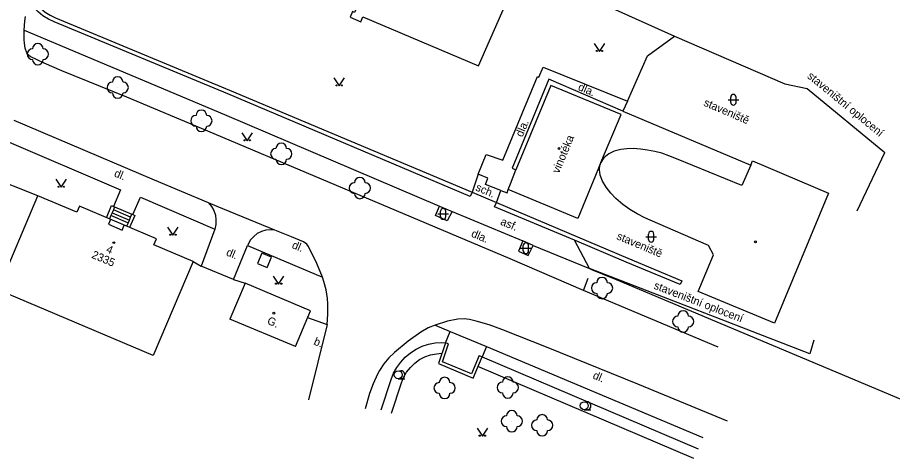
# Model space of a CAD drawing. Extents: x -584400 to -581602, y -1210894 to -1208793.
# Drawn here: x -582670.6 to -582588.6, y -1210416 to -1210374.7 of the extents above; entities that cross this region are included whole.
import ezdxf

# ---------------------------------------------------------------- set-up
doc = ezdxf.new("R2010")
doc.units = 0
for name, color, linetype in [('BUDOVY_MĚŘ', 7, 'Continuous'), ('POMOC_POPIS', 7, 'Continuous'), ('ROZHRANÍ_PLOCH', 7, 'Continuous'), ('ZELEŇ', 7, 'Continuous'), ('ZN_BUDOV', 7, 'Continuous'), ('ZN_DOPLŇKOVÉ', 7, 'Continuous'), ('ZN_KULTUR', 7, 'Continuous'), ('Č_POPIS_EVID', 7, 'Continuous')]:
    doc.layers.add(name, color=color, linetype=linetype)

msp = doc.modelspace()

# ---------------------------------------------------------------- linework, layer by layer
at = {"layer": 'BUDOVY_MĚŘ'}
for points in [[(-582665.23, -1210363.26), (-582650.06, -1210369.66), (-582650.26, -1210370.12), (-582649.31, -1210370.53), (-582649.08, -1210369.97), (-582649.26, -1210369.9), (-582648.68, -1210368.51), (-582638.45, -1210372.82), (-582639.04, -1210374.2), (-582639.23, -1210374.12), (-582639.45, -1210374.64), (-582638.44, -1210375.07), (-582638.24, -1210374.61), (-582627.42, -1210379.19), (-582623.05, -1210369.23)], [(-582614.06, -1210383.76), (-582620.63, -1210381.04), (-582623.9, -1210388.94)], [(-582615.94, -1210388.26), (-582614.06, -1210383.76)], [(-582613.9, -1210383.46), (-582601.91, -1210388.5)], [(-582601.91, -1210388.5), (-582602.73, -1210390.42), (-582608.85, -1210387.91), (-582609.58, -1210387.62), (-582610.24, -1210387.4), (-582610.9, -1210387.23), (-582611.59, -1210387.09), (-582612.22, -1210387), (-582612.91, -1210386.96), (-582613.51, -1210386.98), (-582614.09, -1210387.05), (-582614.69, -1210387.21), (-582615.21, -1210387.46), (-582615.66, -1210387.83), (-582615.94, -1210388.26)], [(-582615.94, -1210388.26), (-582618.12, -1210393.51), (-582624.62, -1210390.8), (-582624.41, -1210390.25)], [(-582601.91, -1210388.5), (-582601.73, -1210388.09), (-582594.61, -1210391.14), (-582599.69, -1210403.3), (-582606.83, -1210400.34), (-582605.38, -1210396.9), (-582605.85, -1210396.02), (-582611.33, -1210393.66), (-582611.84, -1210393.43), (-582612.53, -1210393.07), (-582613.22, -1210392.65), (-582613.88, -1210392.18), (-582614.53, -1210391.63), (-582615.02, -1210391.13), (-582615.45, -1210390.58), (-582615.79, -1210390.01), (-582616, -1210389.46), (-582616.07, -1210388.93), (-582616.03, -1210388.53), (-582615.94, -1210388.26)], [(-582654.16, -1210397.52), (-582657.89, -1210406.35), (-582672.45, -1210400.2), (-582668.72, -1210391.37)], [(-582665.04, -1210392.92), (-582668.72, -1210391.37)], [(-582664.8, -1210392.35), (-582665.04, -1210392.92)], [(-582657.59, -1210395.42), (-582664.8, -1210392.35)], [(-582661.89, -1210393.59), (-582662.09, -1210394.05)], [(-582662.09, -1210394.05), (-582660.8, -1210394.6)], [(-582660.8, -1210394.6), (-582660.6, -1210394.14)], [(-582657.82, -1210395.97), (-582657.59, -1210395.42)], [(-582654.16, -1210397.52), (-582657.82, -1210395.97)], [(-582649.29, -1210399.56), (-582650.71, -1210402.93)], [(-582643.16, -1210402.15), (-582649.29, -1210399.56)], [(-582644.57, -1210405.5), (-582643.16, -1210402.15)], [(-582644.57, -1210405.5), (-582650.71, -1210402.93)]]:
    msp.add_lwpolyline(points, dxfattribs=at)
at = {"layer": 'ROZHRANÍ_PLOCH'}
for points in [[(-582669.98, -1210375.85), (-582669.93, -1210375.03), (-582669.86, -1210374.58)], [(-582669.98, -1210376.76), (-582669.98, -1210375.85)], [(-582669.98, -1210375.85), (-582651.2, -1210383.75)], [(-582669.96, -1210377.07), (-582669.98, -1210376.76)], [(-582669.73, -1210378), (-582669.88, -1210377.54), (-582669.96, -1210377.07)], [(-582669.41, -1210378.33), (-582669.59, -1210378.19), (-582669.73, -1210378)], [(-582666.47, -1210379.66), (-582668.11, -1210378.95), (-582669.41, -1210378.33)], [(-582652.77, -1210385.31), (-582660.35, -1210382.15), (-582666.47, -1210379.66)], [(-582627.44, -1210389.34), (-582626.68, -1210387.52), (-582625.13, -1210388.04), (-582621.9, -1210380.2), (-582621.75, -1210380.26), (-582621.36, -1210379.33), (-582613.46, -1210382.52), (-582613.9, -1210383.46), (-582620.81, -1210380.45), (-582624.26, -1210388.79), (-582623.9, -1210388.94)], [(-582651.2, -1210383.75), (-582631.06, -1210392.34)], [(-582657.78, -1210389.92), (-582670.93, -1210384.31)], [(-582624.46, -1210397.29), (-582652.77, -1210385.31)], [(-582672.04, -1210386.06), (-582660.95, -1210390.81)], [(-582652.72, -1210392.05), (-582657.78, -1210389.92)], [(-582660.95, -1210390.81), (-582661.62, -1210392.37)], [(-582625.33, -1210390.88), (-582624.74, -1210391.11), (-582624.62, -1210390.8)], [(-582659.79, -1210393.14), (-582659.1, -1210391.52)], [(-582659.1, -1210391.52), (-582652.12, -1210394.5)], [(-582652.72, -1210392.05), (-582652.43, -1210392.38), (-582652.22, -1210392.77), (-582652.07, -1210393.18), (-582652.01, -1210393.62), (-582652.02, -1210394.06), (-582652.12, -1210394.5)], [(-582651.91, -1210392.38), (-582652.72, -1210392.05)], [(-582646.49, -1210394.59), (-582651.91, -1210392.38)], [(-582629.88, -1210392.85), (-582630.36, -1210393.73), (-582631.43, -1210393.24), (-582631.06, -1210392.34)], [(-582631.06, -1210392.34), (-582629.88, -1210392.85)], [(-582629.88, -1210392.85), (-582623.25, -1210395.59)], [(-582652.12, -1210394.5), (-582653.41, -1210397.98)], [(-582646.49, -1210394.59), (-582646.92, -1210394.56), (-582647.35, -1210394.6), (-582647.76, -1210394.72), (-582648.14, -1210394.92), (-582648.48, -1210395.18), (-582648.77, -1210395.5), (-582649.06, -1210396.04)], [(-582644.93, -1210395.23), (-582646.49, -1210394.59)], [(-582643.8, -1210395.7), (-582644.93, -1210395.23)], [(-582650.38, -1210399.23), (-582649.06, -1210396.04)], [(-582649.06, -1210396.04), (-582642.04, -1210399)], [(-582643.33, -1210396.12), (-582643.5, -1210395.9), (-582643.8, -1210395.7)], [(-582642.04, -1210399), (-582642.55, -1210397.73), (-582643.33, -1210396.12)], [(-582623.25, -1210395.59), (-582623.65, -1210396.57), (-582622.75, -1210396.98), (-582622.3, -1210396.02)], [(-582622.3, -1210396.02), (-582623.25, -1210395.59)], [(-582622.3, -1210396.02), (-582617.02, -1210398.2)], [(-582647.7, -1210396.75), (-582648.12, -1210397.73)], [(-582646.81, -1210397.12), (-582647.7, -1210396.75)], [(-582648.12, -1210397.73), (-582647.23, -1210398.1)], [(-582647.23, -1210398.1), (-582646.81, -1210397.12)], [(-582617.58, -1210400.26), (-582624.46, -1210397.29)], [(-582617.02, -1210398.2), (-582616.83, -1210398.28)], [(-582616.83, -1210398.28), (-582614.5, -1210399.23)], [(-582641.57, -1210400.99), (-582641.7, -1210400.19), (-582641.9, -1210399.41), (-582642.04, -1210399)], [(-582617.58, -1210400.26), (-582617.14, -1210399.1)], [(-582614.5, -1210399.23), (-582580.79, -1210413.39)], [(-582604.94, -1210405.57), (-582617.58, -1210400.26)], [(-582641.58, -1210403.44), (-582641.52, -1210402.48), (-582641.53, -1210401.51), (-582641.57, -1210400.99)], [(-582643.43, -1210402.79), (-582641.58, -1210403.44)], [(-582641.58, -1210403.44), (-582643.35, -1210410.5)], [(-582631.48, -1210403.49), (-582632.12, -1210403.76), (-582632.81, -1210404.16)], [(-582629.36, -1210402.93), (-582630.31, -1210403.13), (-582631.48, -1210403.49)], [(-582631.48, -1210403.49), (-582630.07, -1210404.08)], [(-582628.27, -1210402.96), (-582628.75, -1210402.9), (-582629.36, -1210402.93)], [(-582625.22, -1210403.89), (-582626.41, -1210403.47), (-582627.63, -1210403.12), (-582628.27, -1210402.96)], [(-582632.81, -1210404.16), (-582633.99, -1210405.01), (-582635.27, -1210406.05)], [(-582630.51, -1210405.14), (-582630.07, -1210404.08)], [(-582630.07, -1210404.08), (-582626.67, -1210405.51)], [(-582604.09, -1210412.5), (-582612.48, -1210409.02), (-582620.89, -1210405.61), (-582625.22, -1210403.89)], [(-582630.23, -1210405.24), (-582630.51, -1210405.14)], [(-582635.27, -1210406.05), (-582635.8, -1210406.56), (-582636.28, -1210407.13), (-582636.69, -1210407.75), (-582636.87, -1210408.08)], [(-582626.67, -1210405.51), (-582627.07, -1210406.45)], [(-582626.67, -1210405.51), (-582606.39, -1210414.02)], [(-582627.35, -1210406.33), (-582627.07, -1210406.45)], [(-582636.87, -1210408.08), (-582637.29, -1210408.98), (-582637.64, -1210409.91), (-582638.02, -1210411.35)]]:
    msp.add_lwpolyline(points, dxfattribs=at)
at = {"layer": 'ZELEŇ'}
for points in [[(-582635.59, -1210408.6), (-582635.37, -1210408.01), (-582635.07, -1210407.46), (-582634.7, -1210406.95), (-582634.27, -1210406.49), (-582633.79, -1210406.08), (-582633.26, -1210405.74), (-582632.69, -1210405.48), (-582632.1, -1210405.28), (-582631.48, -1210405.16), (-582630.85, -1210405.13), (-582630.51, -1210405.14)], [(-582634.64, -1210408.91), (-582634.43, -1210408.39), (-582634.15, -1210407.9), (-582633.8, -1210407.45), (-582633.39, -1210407.06), (-582632.93, -1210406.73), (-582632.43, -1210406.47), (-582631.9, -1210406.28), (-582631.34, -1210406.17), (-582630.85, -1210406.13)], [(-582627.07, -1210406.45), (-582606.84, -1210415.07)], [(-582607.23, -1210415.99), (-582627.46, -1210407.37)], [(-582636.53, -1210411.44), (-582635.59, -1210408.6)], [(-582635.58, -1210411.75), (-582634.64, -1210408.91)]]:
    msp.add_lwpolyline(points, dxfattribs=at)
for centre in [(-582668.7, -1210378.11), (-582661.22, -1210381.23), (-582653.38, -1210384.35), (-582645.89, -1210387.45), (-582638.53, -1210390.65), (-582615.84, -1210400.02), (-582608.24, -1210403.15), (-582624.67, -1210409.34), (-582630.59, -1210409.38), (-582624.29, -1210412.5), (-582621.45, -1210412.88)]:
    msp.add_circle(centre, 0.0005, dxfattribs=at)
for centre, start, end in [((-582668.7, -1210377.61), 0, 179.99999), ((-582669.2, -1210378.11), 89.99999, 269.99999), ((-582668.2, -1210378.11), 270, 89.99999), ((-582668.7, -1210378.61), 179.99999, 359.99999), ((-582661.22, -1210380.73), 0, 179.99999), ((-582661.72, -1210381.23), 89.99999, 269.99999), ((-582660.72, -1210381.23), 270, 89.99999), ((-582661.22, -1210381.73), 179.99999, 359.99999), ((-582653.88, -1210384.35), 89.99999, 269.99999), ((-582653.38, -1210383.85), 0, 179.99999), ((-582652.88, -1210384.35), 270, 89.99999), ((-582653.38, -1210384.85), 179.99999, 359.99999), ((-582646.39, -1210387.45), 89.99999, 269.99999), ((-582645.89, -1210386.95), 0, 179.99999), ((-582645.39, -1210387.45), 270, 89.99999), ((-582645.89, -1210387.95), 179.99999, 359.99999), ((-582638.53, -1210390.15), 0, 179.99999), ((-582639.03, -1210390.65), 89.99999, 269.99999), ((-582638.03, -1210390.65), 270, 89.99999), ((-582638.53, -1210391.15), 179.99999, 359.99999), ((-582615.84, -1210399.52), 0, 179.99999), ((-582616.34, -1210400.02), 89.99999, 269.99999), ((-582615.34, -1210400.02), 270, 89.99999), ((-582615.84, -1210400.52), 179.99999, 359.99999), ((-582608.74, -1210403.15), 89.99999, 269.99999), ((-582608.24, -1210402.65), 0, 179.99999), ((-582607.74, -1210403.15), 270, 89.99999), ((-582608.24, -1210403.65), 179.99999, 359.99999), ((-582630.59, -1210408.88), 0, 179.99999), ((-582624.67, -1210408.84), 0, 179.99999), ((-582631.09, -1210409.38), 89.99999, 269.99999), ((-582630.09, -1210409.38), 270, 89.99999), ((-582625.17, -1210409.34), 89.99999, 269.99999), ((-582624.17, -1210409.34), 270, 89.99999), ((-582630.59, -1210409.88), 179.99999, 359.99999), ((-582624.67, -1210409.84), 179.99999, 359.99999), ((-582624.29, -1210412), 0, 179.99999), ((-582624.79, -1210412.5), 89.99999, 269.99999), ((-582623.79, -1210412.5), 270, 89.99999), ((-582621.95, -1210412.88), 89.99999, 269.99999), ((-582621.45, -1210412.38), 0, 179.99999), ((-582620.95, -1210412.88), 270, 89.99999), ((-582624.29, -1210413), 179.99999, 359.99999), ((-582621.45, -1210413.38), 179.99999, 359.99999)]:
    msp.add_arc(centre, 0.5, start, end, dxfattribs=at)
at = {"layer": 'ZN_BUDOV'}
for centre in [(-582619.87, -1210386.95), (-582661.58, -1210395.77), (-582601.47, -1210395.7), (-582646.6, -1210402.37)]:
    msp.add_circle(centre, 0.0875, dxfattribs=at)
at = {"layer": 'ZN_DOPLŇKOVÉ'}
for points in [[(-582667.18, -1210375.08), (-582667.72, -1210374.84), (-582668.23, -1210374.52), (-582668.68, -1210374.14), (-582669.08, -1210373.7), (-582669.51, -1210373.06)], [(-582617.66, -1210372.53), (-582609.04, -1210376.43)], [(-582668.67, -1210373.56), (-582668.46, -1210373.8), (-582668.03, -1210374.17), (-582667.56, -1210374.47), (-582667.04, -1210374.71)], [(-582667.04, -1210374.71), (-582650.74, -1210381.47), (-582628.02, -1210391.05)], [(-582628.02, -1210391.05), (-582628.18, -1210391.43), (-582650.9, -1210381.84), (-582667.18, -1210375.08)], [(-582613.46, -1210382.52), (-582611.58, -1210378.28), (-582609.04, -1210376.43)], [(-582609.04, -1210376.43), (-582598.7, -1210380.88)], [(-582598.7, -1210380.88), (-582596.63, -1210381.33), (-582589.35, -1210387.31)], [(-582591.94, -1210392.79), (-582589.35, -1210387.31)], [(-582668.72, -1210391.37), (-582673.45, -1210389.52)], [(-582625.33, -1210390.88), (-582626.77, -1210390.33), (-582626.54, -1210389.73), (-582627.44, -1210389.34), (-582628.02, -1210391.05)], [(-582624.41, -1210390.25), (-582623.9, -1210388.94)], [(-582628.02, -1210391.05), (-582625.74, -1210392.02)], [(-582625.74, -1210392.02), (-582625.33, -1210390.88)], [(-582608.37, -1210399.34), (-582608.52, -1210399.7), (-582613.57, -1210397.59), (-582618.41, -1210395.55), (-582625.9, -1210392.4), (-582625.74, -1210392.02)], [(-582625.74, -1210392.02), (-582613.41, -1210397.22), (-582608.37, -1210399.34)], [(-582662.27, -1210393.43), (-582661.79, -1210392.3)], [(-582661.79, -1210392.3), (-582661.62, -1210392.37)], [(-582661.63, -1210392.69), (-582661.75, -1210392.97)], [(-582661.52, -1210392.42), (-582661.63, -1210392.69)], [(-582660.01, -1210393.37), (-582661.63, -1210392.69)], [(-582661.62, -1210392.37), (-582661.52, -1210392.42)], [(-582661.52, -1210392.42), (-582659.9, -1210393.1)], [(-582661.86, -1210393.24), (-582661.99, -1210393.54)], [(-582661.75, -1210392.97), (-582661.86, -1210393.24)], [(-582660.26, -1210393.92), (-582661.86, -1210393.24)], [(-582661.75, -1210392.97), (-582660.13, -1210393.65)], [(-582660.38, -1210394.23), (-582660.13, -1210393.65)], [(-582660.13, -1210393.65), (-582660.01, -1210393.37)], [(-582659.63, -1210393.21), (-582660.11, -1210394.35)], [(-582660.01, -1210393.37), (-582659.9, -1210393.1)], [(-582659.9, -1210393.1), (-582659.79, -1210393.14)], [(-582659.79, -1210393.14), (-582659.63, -1210393.21)], [(-582595.99, -1210404.89), (-582596.37, -1210406.17), (-582617.02, -1210398.2), (-582618.41, -1210395.55)], [(-582654.16, -1210397.52), (-582653.41, -1210397.98)], [(-582650.38, -1210399.23), (-582653.41, -1210397.98)], [(-582650.38, -1210399.23), (-582649.29, -1210399.56)], [(-582630.51, -1210405.14), (-582631.17, -1210407.09)], [(-582630.8, -1210406.92), (-582630.23, -1210405.24)], [(-582627.35, -1210406.33), (-582628.07, -1210408.07)], [(-582627.91, -1210408.46), (-582627.07, -1210406.45)], [(-582631.17, -1210407.09), (-582627.91, -1210408.46)], [(-582628.07, -1210408.07), (-582630.8, -1210406.92)]]:
    msp.add_lwpolyline(points, dxfattribs=at)
at = {"layer": 'ZN_KULTUR'}
for p, q in [((-582603.78, -1210382.63), (-582603.78, -1210382.13)), ((-582603.28, -1210382.63), (-582603.28, -1210382.13)), ((-582604.03, -1210382.38), (-582603.03, -1210382.38)), ((-582630.97, -1210393.33), (-582630.97, -1210392.83)), ((-582630.47, -1210393.33), (-582630.47, -1210392.83)), ((-582631.22, -1210393.08), (-582630.22, -1210393.08)), ((-582611.73, -1210395.21), (-582610.73, -1210395.21)), ((-582611.48, -1210395.46), (-582611.48, -1210394.96)), ((-582610.98, -1210395.46), (-582610.98, -1210394.96)), ((-582623.22, -1210396.54), (-582623.22, -1210396.04)), ((-582622.72, -1210396.54), (-582622.72, -1210396.04)), ((-582623.47, -1210396.29), (-582622.47, -1210396.29)), ((-582634.94, -1210408.525), (-582634.315, -1210408.525)), ((-582617.5, -1210411.425), (-582616.875, -1210411.425))]:
    msp.add_line(p, q, dxfattribs=at)
for points in [[(-582616.58, -1210377.11), (-582616.08, -1210377.86), (-582615.58, -1210377.11)], [(-582640.96, -1210380.34), (-582640.46, -1210381.09), (-582639.96, -1210380.34)], [(-582649.58, -1210385.48), (-582649.08, -1210386.23), (-582648.58, -1210385.48)], [(-582667.01, -1210389.83), (-582666.51, -1210390.58), (-582666.01, -1210389.83)], [(-582656.54, -1210394.33), (-582656.04, -1210395.08), (-582655.54, -1210394.33)], [(-582646.64, -1210398.91), (-582646.14, -1210399.66), (-582645.64, -1210398.91)], [(-582627.55, -1210413.15), (-582627.05, -1210413.9), (-582626.55, -1210413.15)]]:
    msp.add_lwpolyline(points, dxfattribs=at)
for centre, radius in [((-582616.33, -1210377.81), 0.05), ((-582615.83, -1210377.81), 0.05), ((-582640.71, -1210381.04), 0.05), ((-582640.21, -1210381.04), 0.05), ((-582649.33, -1210386.18), 0.05), ((-582648.83, -1210386.18), 0.05), ((-582666.76, -1210390.53), 0.05), ((-582666.26, -1210390.53), 0.05), ((-582656.29, -1210395.03), 0.05), ((-582655.79, -1210395.03), 0.05), ((-582646.39, -1210399.61), 0.05), ((-582645.89, -1210399.61), 0.05), ((-582634.94, -1210408.15), 0.375), ((-582617.5, -1210411.05), 0.375), ((-582627.3, -1210413.85), 0.05), ((-582626.8, -1210413.85), 0.05)]:
    msp.add_circle(centre, radius, dxfattribs=at)
for centre, radius, start, end in [((-582603.53, -1210382.13), 0.25, 0, 179.99999), ((-582603.53, -1210382.63), 0.25, 179.99999, 359.99999), ((-582630.72, -1210392.83), 0.25, 0, 179.99999), ((-582630.72, -1210393.33), 0.25, 179.99999, 359.99999), ((-582611.23, -1210394.96), 0.25, 0, 179.99999), ((-582622.97, -1210396.04), 0.25, 0, 179.99999), ((-582611.23, -1210395.46), 0.25, 179.99999, 359.99999), ((-582622.97, -1210396.54), 0.25, 179.99999, 359.99999), ((-582634.69, -1210408.15), 0.375, 249.49437, 109.04743), ((-582617.25, -1210411.05), 0.375, 249.49437, 109.04743)]:
    msp.add_arc(centre, radius, start, end, dxfattribs=at)

# ---------------------------------------------------------------- texts
at = {"layer": 'POMOC_POPIS'}
for s, rotation, p in [('staveništní oplocení', 320.60002, (-582596.67, -1210380.27)), ('dla.', 336.46001, (-582618.15, -1210381.44)), ('staveniště', 336.80997, (-582606.38, -1210382.91)), ('dla.', 67.53001, (-582623.3, -1210385.93)), ('vinotéka', 67.38998, (-582619.87, -1210389.33)), ('dl.', 337.378, (-582661.62, -1210389.54)), ('sch.', 336.95, (-582627.75, -1210390.85)), ('asf.', 337.55001, (-582625.42, -1210394.06)), ('dla.', 337.06001, (-582628.16, -1210395.18)), ('staveniště', 337.15002, (-582614.53, -1210395.42)), ('dl.', 337.378, (-582644.96, -1210396.26)), ('dl.', 337.378, (-582651.12, -1210396.94)), ('staveništní oplocení', 338.90001, (-582611.05, -1210400.06)), ('G.', 337.131, (-582647.28, -1210403.35)), ('b.', 337.378, (-582642.92, -1210405.29)), ('dl.', 337.21998, (-582616.77, -1210408.47))]:
    msp.add_text(s, height=0.75, rotation=rotation, dxfattribs=at).set_placement(p)
at = {"layer": 'Č_POPIS_EVID'}
for s, rotation, p in [('4', 336.97802, (-582662.37, -1210396.65)), ('2335', 337.04999, (-582663.73, -1210397.17))]:
    msp.add_text(s, height=0.75, rotation=rotation, dxfattribs=at).set_placement(p)

doc.saveas('drawing.dxf')
